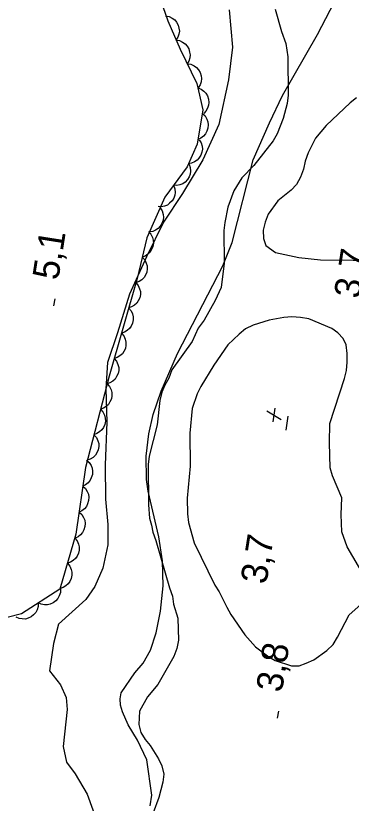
# Model space of a CAD drawing. Extents: x 282461 to 284471, y 5554090 to 5557646.
# Drawn here: x 283760.6 to 283798.9, y 5555498.5 to 5555588.3 of the extents above; entities that cross this region are included whole.
import ezdxf

# ---------------------------------------------------------------- set-up
doc = ezdxf.new("R2010")
doc.units = 0
for name, color, linetype in [('Niveau 1', 7, 'Continuous'), ('Niveau 2', 7, 'Continuous'), ('Niveau 3', 7, 'Continuous'), ('Niveau 4', 7, 'Continuous'), ('Niveau 44', 7, 'Continuous'), ('Niveau 7', 7, 'Continuous')]:
    doc.layers.add(name, color=color, linetype=linetype)

msp = doc.modelspace()

# ---------------------------------------------------------------- linework, layer by layer
at = {"layer": 'Niveau 1'}
msp.add_lwpolyline([(283784.99, 5555589), (283785.37, 5555584.73), (283784.93, 5555581.02), (283783.81, 5555575.93), (283781.98, 5555571.87), (283779.68, 5555568.04), (283777.5, 5555564.78), (283775.55, 5555560.84), (283773.61, 5555556.55), (283772.25, 5555552.15), (283771.11, 5555548.79), (283770.9, 5555545.78), (283771.04, 5555541.97), (283770.85, 5555537.11), (283770.87, 5555533.18), (283771.13, 5555530.29), (283771.14, 5555527.98), (283770.58, 5555525.32), (283769.67, 5555523.23), (283768.64, 5555521.73), (283765.52, 5555518.93), (283764.95, 5555516.73), (283764.48, 5555513.62), (283765.76, 5555512.02), (283766.37, 5555510.57), (283766.5, 5555509.2), (283766.03, 5555504.98), (283766.44, 5555503.21), (283767.42, 5555501.85), (283768.8, 5555499.56), (283770.24, 5555495.57)], dxfattribs=at)
at = {"layer": 'Niveau 2'}
msp.add_lwpolyline([(283775.96, 5555498.2), (283776.17, 5555499.45), (283775.59, 5555503.45), (283774.51, 5555505.7), (283773.46, 5555507.47), (283772.8, 5555508.93), (283772.59, 5555509.7), (283772.55, 5555510.43), (283772.65, 5555511.1), (283774.23, 5555513.38), (283775.17, 5555514.48), (283776.02, 5555515.97), (283776.65, 5555517.93), (283777.17, 5555520.42), (283777.46, 5555523.3), (283777.39, 5555526.14), (283776.95, 5555528.88), (283775.76, 5555534.09), (283775.57, 5555535.44), (283775.52, 5555538.08), (283775.84, 5555540.65), (283776.33, 5555542.85), (283777.23, 5555545.51), (283779.09, 5555549.79), (283784.28, 5555559.8), (283785.32, 5555562.45), (283787.74, 5555571.9), (283789.59, 5555576.1), (283791.09, 5555579.24), (283795.05, 5555586.2), (283797.46, 5555590.82)], dxfattribs=at)
at = {"layer": 'Niveau 3'}
for p, q in [((283765, 5555555.24), (283765.12, 5555556.03)), ((283790, 5555542.01), (283790.25, 5555543.55)), ((283789.29, 5555543.27), (283790.92, 5555542.27)), ((283791.48, 5555541.07), (283791.72, 5555542.65)), ((283790.52, 5555508.22), (283790.64, 5555509.01))]:
    msp.add_line(p, q, dxfattribs=at)
at = {"layer": 'Niveau 4'}
for points in [[(283799.53, 5555578.97), (283798.78, 5555578.38), (283796.06, 5555575.82), (283794.85, 5555574.36), (283793.99, 5555572.68), (283793.65, 5555571.75), (283793.48, 5555570.82), (283793.14, 5555569.9), (283792.68, 5555569.08), (283792.05, 5555568.44), (283790.54, 5555567.22), (283789.45, 5555565.7), (283789.11, 5555564.78), (283788.88, 5555563.85), (283788.89, 5555562.92), (283789.18, 5555562.11), (283790.29, 5555561.31), (283792.92, 5555560.75), (283795.42, 5555560.48), (283802.81, 5555560.41)], [(283796.48, 5555541.8), (283798.13, 5555546.96), (283798.36, 5555547.88), (283798.47, 5555548.81), (283798.46, 5555549.79), (283798.34, 5555550.78), (283797.98, 5555551.53), (283797.4, 5555552.16), (283796.7, 5555552.67), (283794.07, 5555553.76), (283793.14, 5555553.92), (283792.15, 5555553.97), (283791.22, 5555553.91), (283789.54, 5555553.61), (283787.74, 5555553.02), (283786.87, 5555552.61), (283786.12, 5555552.02), (283784.85, 5555550.8), (283783.23, 5555548.48), (283781.74, 5555546.04), (283781.34, 5555545.22), (283780.77, 5555543.54), (283780.5, 5555540.7), (283780.53, 5555536.94), (283780.2, 5555533.3), (283780.22, 5555531.5), (283780.34, 5555530.52), (283781, 5555528.21), (283783.36, 5555523.37), (283783.83, 5555522.62), (283784.71, 5555520.89), (283785.19, 5555520.02), (283786.77, 5555517.72), (283788, 5555516.34), (283789.52, 5555515.19), (283790.23, 5555514.79), (283792.09, 5555514.17), (283792.96, 5555514.18), (283793.77, 5555514.47), (283794.64, 5555514.88), (283796.15, 5555515.93), (283796.84, 5555516.63), (283797.36, 5555517.44), (283798.68, 5555520), (283800.01, 5555521.16)], [(283800.39, 5555524.46), (283798.45, 5555527.75), (283797.85, 5555529.48), (283797.78, 5555531.45), (283797.83, 5555533.36), (283796.76, 5555535.84), (283796.52, 5555536.76), (283796.44, 5555539.6), (283796.48, 5555541.8)]]:
    msp.add_lwpolyline(points, dxfattribs=at)
at = {"layer": 'Niveau 44'}
for points in [[(283775.84, 5555593.97), (283777.98, 5555587.74), (283779.4, 5555584.51), (283781.28, 5555580.59), (283782, 5555577.59), (283781.33, 5555573.66), (283780.19, 5555571.1), (283777.66, 5555567.62), (283775.6, 5555562.98), (283774.48, 5555558.35), (283771.3, 5555547.23), (283768.59, 5555536.81), (283767.49, 5555529.18), (283765.67, 5555522.92), (283761.28, 5555520.12), (283756.64, 5555518.93)], [(283777.73, 5555588.31), (283778.14, 5555588.24), (283778.5, 5555588.05), (283778.77, 5555587.86), (283778.99, 5555587.59), (283779.17, 5555587.26), (283779.26, 5555586.89), (283779.31, 5555586.57), (283779.25, 5555586.22), (283779.13, 5555585.87), (283778.94, 5555585.56)], [(283778.9, 5555585.55), (283779.31, 5555585.49), (283779.68, 5555585.31), (283779.96, 5555585.13), (283780.19, 5555584.87), (283780.38, 5555584.55), (283780.48, 5555584.18), (283780.54, 5555583.86), (283780.49, 5555583.51), (283780.38, 5555583.15), (283780.2, 5555582.84)], [(283780.2, 5555582.84), (283780.61, 5555582.78), (283780.98, 5555582.61), (283781.26, 5555582.43), (283781.48, 5555582.16), (283781.67, 5555581.84), (283781.78, 5555581.47), (283781.84, 5555581.15), (283781.79, 5555580.8), (283781.68, 5555580.45), (283781.5, 5555580.14)], [(283781.4, 5555580.1), (283781.79, 5555579.96), (283782.11, 5555579.71), (283782.34, 5555579.48), (283782.51, 5555579.17), (283782.63, 5555578.82), (283782.65, 5555578.43), (283782.64, 5555578.11), (283782.52, 5555577.78), (283782.34, 5555577.45), (283782.1, 5555577.19)], [(283781.93, 5555577.18), (283782.23, 5555576.89), (283782.43, 5555576.54), (283782.55, 5555576.23), (283782.58, 5555575.88), (283782.55, 5555575.51), (283782.43, 5555575.15), (283782.29, 5555574.86), (283782.05, 5555574.6), (283781.75, 5555574.37), (283781.43, 5555574.22)], [(283781.56, 5555574.18), (283781.78, 5555573.83), (283781.89, 5555573.44), (283781.93, 5555573.11), (283781.88, 5555572.76), (283781.75, 5555572.41), (283781.54, 5555572.09), (283781.33, 5555571.84), (283781.04, 5555571.65), (283780.7, 5555571.51), (283780.34, 5555571.44)], [(283780.41, 5555571.4), (283780.55, 5555571.01), (283780.57, 5555570.6), (283780.55, 5555570.27), (283780.42, 5555569.95), (283780.23, 5555569.63), (283779.96, 5555569.36), (283779.7, 5555569.16), (283779.37, 5555569.04), (283779.01, 5555568.96), (283778.65, 5555568.98)], [(283778.65, 5555568.98), (283778.79, 5555568.58), (283778.81, 5555568.18), (283778.78, 5555567.85), (283778.66, 5555567.52), (283778.47, 5555567.2), (283778.19, 5555566.94), (283777.94, 5555566.73), (283777.61, 5555566.61), (283777.24, 5555566.54), (283776.88, 5555566.55)], [(283777.12, 5555566.41), (283777.34, 5555566.06), (283777.45, 5555565.66), (283777.49, 5555565.34), (283777.44, 5555564.99), (283777.32, 5555564.64), (283777.11, 5555564.32), (283776.9, 5555564.07), (283776.6, 5555563.88), (283776.26, 5555563.73), (283775.91, 5555563.67)], [(283775.78, 5555563.71), (283776.06, 5555563.4), (283776.23, 5555563.04), (283776.33, 5555562.72), (283776.34, 5555562.37), (283776.29, 5555562.01), (283776.13, 5555561.65), (283775.98, 5555561.37), (283775.72, 5555561.13), (283775.41, 5555560.92), (283775.07, 5555560.8)], [(283775.07, 5555560.8), (283775.35, 5555560.49), (283775.53, 5555560.12), (283775.63, 5555559.81), (283775.64, 5555559.45), (283775.58, 5555559.09), (283775.43, 5555558.74), (283775.27, 5555558.45), (283775.01, 5555558.21), (283774.7, 5555558.01), (283774.37, 5555557.88)], [(283774.35, 5555557.89), (283774.62, 5555557.57), (283774.77, 5555557.19), (283774.86, 5555556.87), (283774.86, 5555556.52), (283774.79, 5555556.16), (283774.62, 5555555.81), (283774.45, 5555555.54), (283774.18, 5555555.31), (283773.86, 5555555.11), (283773.52, 5555555)], [(283773.52, 5555555), (283773.79, 5555554.68), (283773.95, 5555554.31), (283774.04, 5555553.99), (283774.03, 5555553.64), (283773.96, 5555553.27), (283773.8, 5555552.93), (283773.62, 5555552.65), (283773.36, 5555552.42), (283773.04, 5555552.23), (283772.7, 5555552.12)], [(283772.7, 5555552.12), (283772.97, 5555551.8), (283773.13, 5555551.42), (283773.21, 5555551.1), (283773.21, 5555550.75), (283773.14, 5555550.39), (283772.97, 5555550.04), (283772.8, 5555549.77), (283772.53, 5555549.54), (283772.21, 5555549.35), (283771.87, 5555549.23)], [(283771.87, 5555549.23), (283772.14, 5555548.91), (283772.3, 5555548.54), (283772.39, 5555548.22), (283772.38, 5555547.87), (283772.31, 5555547.51), (283772.15, 5555547.16), (283771.97, 5555546.88), (283771.71, 5555546.65), (283771.39, 5555546.46), (283771.05, 5555546.35)], [(283771.07, 5555546.34), (283771.35, 5555546.03), (283771.51, 5555545.66), (283771.61, 5555545.34), (283771.61, 5555544.99), (283771.55, 5555544.63), (283771.39, 5555544.28), (283771.23, 5555544), (283770.97, 5555543.76), (283770.65, 5555543.56), (283770.31, 5555543.44)], [(283770.31, 5555543.44), (283770.59, 5555543.13), (283770.76, 5555542.76), (283770.85, 5555542.44), (283770.86, 5555542.09), (283770.79, 5555541.72), (283770.64, 5555541.37), (283770.47, 5555541.09), (283770.21, 5555540.86), (283769.9, 5555540.66), (283769.56, 5555540.54)], [(283769.56, 5555540.54), (283769.84, 5555540.22), (283770, 5555539.85), (283770.1, 5555539.54), (283770.1, 5555539.18), (283770.04, 5555538.82), (283769.88, 5555538.47), (283769.72, 5555538.19), (283769.46, 5555537.95), (283769.14, 5555537.75), (283768.8, 5555537.63)], [(283768.71, 5555537.65), (283769.02, 5555537.37), (283769.23, 5555537.02), (283769.36, 5555536.72), (283769.4, 5555536.37), (283769.38, 5555536), (283769.26, 5555535.63), (283769.13, 5555535.34), (283768.9, 5555535.07), (283768.61, 5555534.84), (283768.28, 5555534.68)], [(283768.28, 5555534.68), (283768.59, 5555534.4), (283768.8, 5555534.05), (283768.93, 5555533.75), (283768.97, 5555533.4), (283768.95, 5555533.03), (283768.83, 5555532.67), (283768.7, 5555532.37), (283768.47, 5555532.1), (283768.18, 5555531.87), (283767.86, 5555531.71)], [(283767.86, 5555531.71), (283768.16, 5555531.43), (283768.37, 5555531.08), (283768.5, 5555530.78), (283768.54, 5555530.43), (283768.52, 5555530.06), (283768.4, 5555529.7), (283768.27, 5555529.4), (283768.04, 5555529.13), (283767.75, 5555528.9), (283767.43, 5555528.74)], [(283767.37, 5555528.76), (283767.63, 5555528.44), (283767.79, 5555528.06), (283767.88, 5555527.74), (283767.87, 5555527.39), (283767.8, 5555527.03), (283767.63, 5555526.68), (283767.46, 5555526.41), (283767.19, 5555526.18), (283766.87, 5555525.99), (283766.53, 5555525.88)], [(283766.53, 5555525.88), (283766.8, 5555525.55), (283766.95, 5555525.18), (283767.04, 5555524.86), (283767.03, 5555524.51), (283766.96, 5555524.15), (283766.79, 5555523.8), (283766.62, 5555523.53), (283766.35, 5555523.3), (283766.03, 5555523.11), (283765.69, 5555523)], [(283765.74, 5555522.96), (283765.73, 5555522.54), (283765.6, 5555522.16), (283765.45, 5555521.86), (283765.21, 5555521.6), (283764.92, 5555521.38), (283764.57, 5555521.23), (283764.25, 5555521.13), (283763.9, 5555521.14), (283763.54, 5555521.21), (283763.21, 5555521.35)], [(283763.21, 5555521.35), (283763.2, 5555520.93), (283763.07, 5555520.55), (283762.92, 5555520.25), (283762.68, 5555519.99), (283762.39, 5555519.77), (283762.04, 5555519.62), (283761.73, 5555519.52), (283761.37, 5555519.53), (283761.01, 5555519.59), (283760.68, 5555519.74)]]:
    msp.add_lwpolyline(points, dxfattribs=at)
at = {"layer": 'Niveau 7'}
for points in [[(283790.25, 5555589.08), (283790.96, 5555586.54), (283791.44, 5555585.15), (283791.68, 5555583.65), (283791.71, 5555579.25), (283791.61, 5555578.33), (283791.15, 5555576.59), (283790.47, 5555574.85), (283790.01, 5555574.04), (283787.82, 5555571.24), (283786.43, 5555569.85), (283785.51, 5555568.34), (283784.83, 5555566.48), (283784.49, 5555564.74), (283784.38, 5555563.82), (283784.41, 5555560.11), (283784.08, 5555557.34), (283783.4, 5555555.83), (283782.13, 5555553.62), (283781.44, 5555552.69), (283780.76, 5555551.18), (283778.45, 5555547.93), (283778.11, 5555547), (283777.65, 5555546.19), (283777.31, 5555545.38), (283777.08, 5555544.45), (283776.76, 5555541.67), (283775.85, 5555538.08), (283775.74, 5555537.15), (283775.78, 5555532.53), (283775.9, 5555531.02), (283776.14, 5555530.22), (283776.26, 5555529.41), (283776.62, 5555528.48), (283778.17, 5555523.06), (283778.53, 5555522.14), (283778.65, 5555521.21), (283779.13, 5555519.6), (283779.22, 5555517.1), (283779, 5555516.16), (283778.66, 5555515.23), (283776.83, 5555512.07), (283775.68, 5555510.66), (283774.77, 5555509.02), (283774.67, 5555507.51), (283774.91, 5555506.58), (283775.39, 5555505.77), (283775.98, 5555505.08)], [(283775.98, 5555505.08), (283776.93, 5555503.58), (283777.29, 5555502.77), (283777.53, 5555501.84), (283777.42, 5555500.91), (283776.98, 5555499.16), (283776.3, 5555497.41)]]:
    msp.add_lwpolyline(points, dxfattribs=at)

# ---------------------------------------------------------------- texts
at = {"layer": 'Niveau 3'}
for s, rotation, p in [('5,1  ', 81.09575, (283765.48, 5555558.08)), ('    3,7', 81.0958, (283799.19, 5555551.57)), ('    3,7', 81.0958, (283788.54, 5555519)), ('3,8  ', 81.09575, (283791, 5555511.06))]:
    msp.add_text(s, height=3, rotation=rotation, dxfattribs=at).set_placement(p)

doc.saveas('drawing.dxf')
